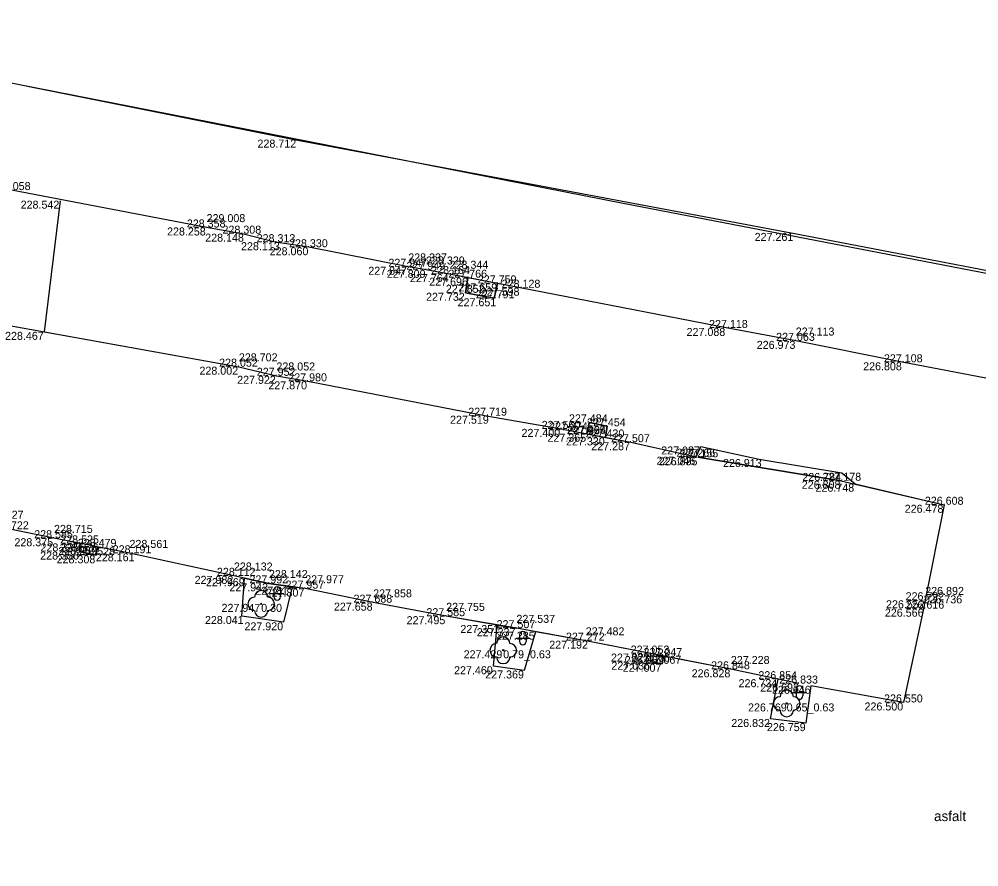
# Model space of a CAD drawing. Extents: x -599516 to -599132, y -1163668 to -1163119.
# Drawn here: x -599405.11 to -599369.14, y -1163172.25 to -1163140.47 of the extents above; entities that cross this region are included whole.
import ezdxf

# ---------------------------------------------------------------- set-up
doc = ezdxf.new("R2010")
doc.units = 0
for name, color, linetype in [('_ZEMERENI OBLAST', 7, 'Continuous'), ('Bod-oznac1', 7, 'Continuous'), ('Bod-oznac2', 7, 'Continuous'), ('Bod-oznac3', 7, 'Continuous'), ('Bod-vyska1', 7, 'Continuous'), ('Bod-vyska2', 7, 'Continuous'), ('Bod-vyska3', 7, 'Continuous'), ('Z_cela-hrobu-dolni-linie', 7, 'Continuous'), ('Z_cela-hrobu-horni-linie', 7, 'Continuous'), ('Z_komunikace', 7, 'Continuous'), ('Z_kultury-znacky', 7, 'Continuous'), ('Z_nove-stromy-prumer-kmene', 7, 'Continuous'), ('Z_obvod-kmene-spodek-ve-vysce1_2m', 7, 'Continuous'), ('Z_popis-budov-povrchu', 7, 'Continuous'), ('Z_povrchy-rozhrani-typu', 7, 'Continuous'), ('Z_stromy-kere', 7, 'Continuous'), ('Z_stromy-nove-vysazene', 7, 'Continuous'), ('Z_zdi-ohradni', 7, 'Continuous'), ('Z_zpevnene-plochy', 7, 'Continuous')]:
    doc.layers.add(name, color=color, linetype=linetype)

msp = doc.modelspace()

# ---------------------------------------------------------------- linework, layer by layer
at = {"layer": '_ZEMERENI OBLAST'}
msp.add_lwpolyline([(-599246.21, -1163173.61), (-599310.76, -1163161.2), (-599382.471, -1163147.382), (-599418.511, -1163140.298), (-599415.805, -1163126.425), (-599441.73, -1163121.594), (-599445.004, -1163135.25), (-599483.712, -1163127.751), (-599506.25, -1163123.345), (-599510.771, -1163146.476), (-599502.636, -1163301.975), (-599510.038, -1163302.355), (-599510.12, -1163309.17), (-599515.16, -1163309.664), (-599511.204, -1163380.278), (-599506.35, -1163380.56), (-599506.01, -1163391.1), (-599497.946, -1163390.674), (-599491.96, -1163502.01)], dxfattribs=at)
at = {"layer": 'Bod-oznac1'}
for p, q in [((-599394.798, -1163144.985), (-599394.798, -1163144.985)), ((-599403.562, -1163147.275), (-599403.562, -1163147.275)), ((-599398.085, -1163148.28), (-599398.085, -1163148.28)), ((-599396.748, -1163148.513), (-599396.748, -1163148.513)), ((-599376.174, -1163148.484), (-599376.174, -1163148.484)), ((-599395.52, -1163148.832), (-599395.52, -1163148.832)), ((-599394.254, -1163149.021), (-599394.254, -1163149.021)), ((-599390.526, -1163149.753), (-599390.526, -1163149.753)), ((-599389.858, -1163149.868), (-599389.858, -1163149.868)), ((-599388.977, -1163150.028), (-599388.977, -1163150.028)), ((-599388.291, -1163150.163), (-599388.291, -1163150.163)), ((-599387.181, -1163150.377), (-599387.181, -1163150.377)), ((-599388.375, -1163150.73), (-599388.375, -1163150.73)), ((-599386.335, -1163150.54), (-599386.335, -1163150.54)), ((-599387.309, -1163150.935), (-599387.309, -1163150.935)), ((-599404.156, -1163152.194), (-599404.156, -1163152.194)), ((-599378.612, -1163152.048), (-599378.612, -1163152.048)), ((-599376.002, -1163152.532), (-599376.002, -1163152.532)), ((-599372.007, -1163153.336), (-599372.007, -1163153.336)), ((-599396.875, -1163153.5), (-599396.875, -1163153.5)), ((-599395.468, -1163153.842), (-599395.468, -1163153.842)), ((-599394.288, -1163154.049), (-599394.288, -1163154.049)), ((-599387.591, -1163155.339), (-599387.591, -1163155.339)), ((-599384.79, -1163155.833), (-599384.79, -1163155.833)), ((-599383.75, -1163155.587), (-599383.75, -1163155.587)), ((-599383.072, -1163155.736), (-599383.072, -1163155.736)), ((-599383.836, -1163156.015), (-599383.836, -1163156.015)), ((-599383.13, -1163156.153), (-599383.13, -1163156.153)), ((-599382.181, -1163156.332), (-599382.181, -1163156.332)), ((-599379.561, -1163156.491), (-599379.561, -1163156.491)), ((-599379.738, -1163156.876), (-599379.738, -1163156.876)), ((-599379.667, -1163156.898), (-599379.667, -1163156.898)), ((-599377.374, -1163156.962), (-599377.374, -1163156.962)), ((-599374.272, -1163157.486), (-599374.272, -1163157.486)), ((-599374.308, -1163157.777), (-599374.308, -1163157.777)), ((-599373.778, -1163157.889), (-599373.778, -1163157.889)), ((-599370.434, -1163158.678), (-599370.434, -1163158.678)), ((-599403.805, -1163159.933), (-599403.805, -1163159.933)), ((-599402.829, -1163160.127), (-599402.829, -1163160.127)), ((-599402.853, -1163160.433), (-599402.853, -1163160.433)), ((-599402.226, -1163160.573), (-599402.226, -1163160.573)), ((-599402.172, -1163160.258), (-599402.172, -1163160.258)), ((-599400.974, -1163160.496), (-599400.974, -1163160.496)), ((-599397.061, -1163161.343), (-599397.061, -1163161.343)), ((-599396.659, -1163161.431), (-599396.659, -1163161.431)), ((-599395.748, -1163161.625), (-599395.748, -1163161.625)), ((-599394.877, -1163161.754), (-599394.877, -1163161.754)), ((-599394.388, -1163161.822), (-599394.388, -1163161.822)), ((-599396.039, -1163162.393), (-599396.039, -1163162.393)), ((-599391.84, -1163162.348), (-599391.84, -1163162.348)), ((-599371.147, -1163162.259), (-599371.147, -1163162.259)), ((-599371.213, -1163162.575), (-599371.213, -1163162.575)), ((-599396.76, -1163162.85), (-599396.76, -1163162.85)), ((-599395.196, -1163163.086), (-599395.196, -1163163.086)), ((-599389.104, -1163162.856), (-599389.104, -1163162.856)), ((-599387.193, -1163163.187), (-599387.193, -1163163.187)), ((-599386.472, -1163163.306), (-599386.472, -1163163.306)), ((-599385.754, -1163163.437), (-599385.754, -1163163.437)), ((-599383.873, -1163163.775), (-599383.873, -1163163.775)), ((-599386.967, -1163164.135), (-599386.967, -1163164.135)), ((-599381.447, -1163164.258), (-599381.447, -1163164.258)), ((-599380.961, -1163164.352), (-599380.961, -1163164.352)), ((-599387.328, -1163164.733), (-599387.328, -1163164.733)), ((-599386.179, -1163164.891), (-599386.179, -1163164.891)), ((-599381.443, -1163164.563), (-599381.443, -1163164.563)), ((-599381.006, -1163164.641), (-599381.006, -1163164.641)), ((-599378.433, -1163164.849), (-599378.433, -1163164.849)), ((-599376.661, -1163165.219), (-599376.661, -1163165.219)), ((-599375.883, -1163165.382), (-599375.883, -1163165.382)), ((-599375.433, -1163165.465), (-599375.433, -1163165.465)), ((-599376.34, -1163166.127), (-599376.34, -1163166.127)), ((-599371.957, -1163166.091), (-599371.957, -1163166.091)), ((-599376.948, -1163166.711), (-599376.948, -1163166.711)), ((-599375.619, -1163166.866), (-599375.619, -1163166.866))]:
    msp.add_line(p, q, dxfattribs=at)
at = {"layer": 'Bod-oznac2'}
for p, q in [((-599398.085, -1163148.28), (-599398.085, -1163148.28)), ((-599396.748, -1163148.513), (-599396.748, -1163148.513)), ((-599395.52, -1163148.832), (-599395.52, -1163148.832)), ((-599394.254, -1163149.021), (-599394.254, -1163149.021)), ((-599390.526, -1163149.753), (-599390.526, -1163149.753)), ((-599389.858, -1163149.868), (-599389.858, -1163149.868)), ((-599388.977, -1163150.028), (-599388.977, -1163150.028)), ((-599388.291, -1163150.163), (-599388.291, -1163150.163)), ((-599387.181, -1163150.377), (-599387.181, -1163150.377)), ((-599388.375, -1163150.73), (-599388.375, -1163150.73)), ((-599386.335, -1163150.54), (-599386.335, -1163150.54)), ((-599387.309, -1163150.935), (-599387.309, -1163150.935)), ((-599378.612, -1163152.048), (-599378.612, -1163152.048)), ((-599376.002, -1163152.532), (-599376.002, -1163152.532)), ((-599372.007, -1163153.336), (-599372.007, -1163153.336)), ((-599396.875, -1163153.5), (-599396.875, -1163153.5)), ((-599395.468, -1163153.842), (-599395.468, -1163153.842)), ((-599394.288, -1163154.049), (-599394.288, -1163154.049)), ((-599387.591, -1163155.339), (-599387.591, -1163155.339)), ((-599384.79, -1163155.833), (-599384.79, -1163155.833)), ((-599383.75, -1163155.587), (-599383.75, -1163155.587)), ((-599383.072, -1163155.736), (-599383.072, -1163155.736)), ((-599383.836, -1163156.015), (-599383.836, -1163156.015)), ((-599383.13, -1163156.153), (-599383.13, -1163156.153)), ((-599382.181, -1163156.332), (-599382.181, -1163156.332)), ((-599379.738, -1163156.876), (-599379.738, -1163156.876)), ((-599379.667, -1163156.898), (-599379.667, -1163156.898)), ((-599374.308, -1163157.777), (-599374.308, -1163157.777)), ((-599370.434, -1163158.678), (-599370.434, -1163158.678)), ((-599403.805, -1163159.933), (-599403.805, -1163159.933)), ((-599402.829, -1163160.127), (-599402.829, -1163160.127)), ((-599402.853, -1163160.433), (-599402.853, -1163160.433)), ((-599402.226, -1163160.573), (-599402.226, -1163160.573)), ((-599402.172, -1163160.258), (-599402.172, -1163160.258)), ((-599400.974, -1163160.496), (-599400.974, -1163160.496)), ((-599397.061, -1163161.343), (-599397.061, -1163161.343)), ((-599395.748, -1163161.625), (-599395.748, -1163161.625)), ((-599394.388, -1163161.822), (-599394.388, -1163161.822)), ((-599391.84, -1163162.348), (-599391.84, -1163162.348)), ((-599371.147, -1163162.259), (-599371.147, -1163162.259)), ((-599371.213, -1163162.575), (-599371.213, -1163162.575)), ((-599389.104, -1163162.856), (-599389.104, -1163162.856)), ((-599386.472, -1163163.306), (-599386.472, -1163163.306)), ((-599383.873, -1163163.775), (-599383.873, -1163163.775)), ((-599381.447, -1163164.258), (-599381.447, -1163164.258)), ((-599380.961, -1163164.352), (-599380.961, -1163164.352)), ((-599381.443, -1163164.563), (-599381.443, -1163164.563)), ((-599381.006, -1163164.641), (-599381.006, -1163164.641)), ((-599378.433, -1163164.849), (-599378.433, -1163164.849)), ((-599376.661, -1163165.219), (-599376.661, -1163165.219)), ((-599375.883, -1163165.382), (-599375.883, -1163165.382)), ((-599371.957, -1163166.091), (-599371.957, -1163166.091))]:
    msp.add_line(p, q, dxfattribs=at)
at = {"layer": 'Bod-oznac3'}
for p, q in [((-599398.085, -1163148.28), (-599398.085, -1163148.28)), ((-599390.526, -1163149.753), (-599390.526, -1163149.753)), ((-599389.858, -1163149.868), (-599389.858, -1163149.868)), ((-599388.977, -1163150.028), (-599388.977, -1163150.028)), ((-599376.002, -1163152.532), (-599376.002, -1163152.532)), ((-599396.875, -1163153.5), (-599396.875, -1163153.5)), ((-599395.468, -1163153.842), (-599395.468, -1163153.842)), ((-599403.805, -1163159.933), (-599403.805, -1163159.933)), ((-599400.974, -1163160.496), (-599400.974, -1163160.496)), ((-599397.061, -1163161.343), (-599397.061, -1163161.343)), ((-599395.748, -1163161.625), (-599395.748, -1163161.625)), ((-599394.388, -1163161.822), (-599394.388, -1163161.822)), ((-599391.84, -1163162.348), (-599391.84, -1163162.348)), ((-599371.147, -1163162.259), (-599371.147, -1163162.259)), ((-599371.213, -1163162.575), (-599371.213, -1163162.575)), ((-599389.104, -1163162.856), (-599389.104, -1163162.856)), ((-599386.472, -1163163.306), (-599386.472, -1163163.306)), ((-599383.873, -1163163.775), (-599383.873, -1163163.775)), ((-599378.433, -1163164.849), (-599378.433, -1163164.849))]:
    msp.add_line(p, q, dxfattribs=at)
at = {"layer": 'Z_cela-hrobu-dolni-linie'}
for p, q in [((-599387.181, -1163150.377), (-599388.291, -1163150.163)), ((-599387.193, -1163163.187), (-599386.472, -1163163.306)), ((-599375.883, -1163165.382), (-599376.661, -1163165.219))]:
    msp.add_line(p, q, dxfattribs=at)
for points in [[(-599383.836, -1163156.015), (-599383.13, -1163156.153)], [(-599379.667, -1163156.898), (-599374.308, -1163157.777), (-599370.434, -1163158.678)], [(-599396.659, -1163161.431), (-599395.748, -1163161.625), (-599394.877, -1163161.754)], [(-599380.961, -1163164.352), (-599381.447, -1163164.258)]]:
    msp.add_lwpolyline(points, dxfattribs=at)
at = {"layer": 'Z_cela-hrobu-horni-linie'}
for p, q in [((-599382.181, -1163156.332), (-599379.738, -1163156.876)), ((-599374.308, -1163157.777), (-599379.667, -1163156.898))]:
    msp.add_line(p, q, dxfattribs=at)
for points in [[(-599396.748, -1163148.513), (-599398.085, -1163148.28), (-599398.085, -1163148.28), (-599405.399, -1163146.878), (-599411.242, -1163145.793)], [(-599386.335, -1163150.54), (-599388.977, -1163150.028), (-599388.977, -1163150.028), (-599389.858, -1163149.868), (-599389.858, -1163149.868), (-599390.526, -1163149.753), (-599390.526, -1163149.753), (-599394.254, -1163149.021), (-599395.52, -1163148.832)], [(-599408.29, -1163154.92), (-599407.508, -1163151.595), (-599396.875, -1163153.5), (-599396.875, -1163153.5), (-599395.468, -1163153.842), (-599395.468, -1163153.842), (-599394.288, -1163154.049)], [(-599372.007, -1163153.336), (-599376.002, -1163152.532), (-599376.002, -1163152.532), (-599378.612, -1163152.048)], [(-599394.288, -1163154.049), (-599387.591, -1163155.339)], [(-599387.591, -1163155.339), (-599384.79, -1163155.833), (-599382.181, -1163156.332)], [(-599374.308, -1163157.777), (-599370.434, -1163158.678), (-599371.147, -1163162.259), (-599371.147, -1163162.259), (-599371.213, -1163162.575), (-599371.213, -1163162.575), (-599371.957, -1163166.091), (-599375.433, -1163165.465)], [(-599375.883, -1163165.382), (-599376.661, -1163165.219), (-599378.433, -1163164.849), (-599378.433, -1163164.849), (-599383.873, -1163163.775), (-599383.873, -1163163.775), (-599386.472, -1163163.306), (-599386.472, -1163163.306), (-599389.104, -1163162.856), (-599389.104, -1163162.856), (-599391.84, -1163162.348), (-599391.84, -1163162.348), (-599394.388, -1163161.822), (-599394.388, -1163161.822), (-599395.748, -1163161.625), (-599395.748, -1163161.625), (-599397.061, -1163161.343), (-599397.061, -1163161.343), (-599400.974, -1163160.496), (-599400.974, -1163160.496), (-599403.805, -1163159.933), (-599403.805, -1163159.933), (-599405.459, -1163159.598)]]:
    msp.add_lwpolyline(points, dxfattribs=at)
at = {"layer": 'Z_komunikace'}
msp.add_line((-599404.156, -1163152.194), (-599396.875, -1163153.5), dxfattribs=at)
for points in [[(-599356.626, -1163156.268), (-599357.806, -1163156.049), (-599362.672, -1163155.119), (-599372.007, -1163153.336), (-599376.002, -1163152.532), (-599378.612, -1163152.048), (-599386.335, -1163150.54), (-599387.181, -1163150.377), (-599387.309, -1163150.935), (-599388.375, -1163150.73), (-599388.291, -1163150.163), (-599388.977, -1163150.028), (-599389.858, -1163149.868), (-599390.526, -1163149.753), (-599394.254, -1163149.021), (-599395.52, -1163148.832), (-599396.748, -1163148.513), (-599398.085, -1163148.28), (-599405.399, -1163146.878), (-599411.242, -1163145.793)], [(-599408.271, -1163160.458), (-599408.705, -1163160.01), (-599409.01, -1163158.872), (-599408.456, -1163155.714), (-599408.29, -1163154.92), (-599407.508, -1163151.595), (-599404.156, -1163152.194)], [(-599396.875, -1163153.5), (-599395.468, -1163153.842), (-599394.288, -1163154.049), (-599387.591, -1163155.339), (-599384.79, -1163155.833), (-599383.836, -1163156.015), (-599383.75, -1163155.587), (-599383.072, -1163155.736), (-599383.13, -1163156.153), (-599382.181, -1163156.332), (-599379.738, -1163156.876), (-599379.561, -1163156.491), (-599377.374, -1163156.962), (-599374.272, -1163157.486), (-599373.778, -1163157.889), (-599370.434, -1163158.678), (-599371.147, -1163162.259), (-599371.213, -1163162.575), (-599371.957, -1163166.091)], [(-599371.957, -1163166.091), (-599375.433, -1163165.465), (-599375.619, -1163166.866), (-599376.948, -1163166.711), (-599376.661, -1163165.219), (-599378.433, -1163164.849), (-599380.961, -1163164.352), (-599381.006, -1163164.641), (-599381.443, -1163164.563), (-599381.447, -1163164.258), (-599383.873, -1163163.775), (-599385.754, -1163163.437), (-599386.179, -1163164.891), (-599387.328, -1163164.733), (-599387.193, -1163163.187), (-599389.104, -1163162.856), (-599391.84, -1163162.348), (-599394.388, -1163161.822), (-599394.877, -1163161.754), (-599395.196, -1163163.086), (-599396.76, -1163162.85), (-599396.659, -1163161.431), (-599397.061, -1163161.343), (-599400.974, -1163160.496), (-599402.172, -1163160.258), (-599402.226, -1163160.573), (-599402.853, -1163160.433), (-599402.829, -1163160.127), (-599403.805, -1163159.933), (-599405.459, -1163159.598)]]:
    msp.add_lwpolyline(points, dxfattribs=at)
at = {"layer": 'Z_kultury-znacky'}
for p, q in [((-599395.689, -1163162.005), (-599395.189, -1163162.005)), ((-599395.564, -1163161.88), (-599395.564, -1163162.13)), ((-599395.314, -1163161.88), (-599395.314, -1163162.13)), ((-599386.478, -1163163.683), (-599385.978, -1163163.683)), ((-599386.353, -1163163.558), (-599386.353, -1163163.808)), ((-599386.103, -1163163.558), (-599386.103, -1163163.808)), ((-599375.985, -1163165.596), (-599375.985, -1163165.846)), ((-599375.735, -1163165.596), (-599375.735, -1163165.846)), ((-599376.11, -1163165.721), (-599375.61, -1163165.721))]:
    msp.add_line(p, q, dxfattribs=at)
for centre, start, end in [((-599395.44, -1163161.88), 0, 180), ((-599395.44, -1163162.13), 180, 0), ((-599386.228, -1163163.558), 0, 180), ((-599386.228, -1163163.808), 180, 0), ((-599375.86, -1163165.597), 0, 180), ((-599375.86, -1163165.847), 180, 0)]:
    msp.add_arc(centre, 0.125, start, end, dxfattribs=at)
at = {"layer": 'Z_povrchy-rozhrani-typu'}
msp.add_lwpolyline([(-599404.156, -1163152.194), (-599403.562, -1163147.275)], dxfattribs=at)
at = {"layer": 'Z_stromy-kere'}
for centre in [(-599386.967, -1163164.135), (-599376.34, -1163166.127)]:
    msp.add_circle(centre, 0.025, dxfattribs=at)
for centre, start, end in [((-599386.967, -1163163.885), 0, 180), ((-599387.217, -1163164.135), 90, 270), ((-599386.717, -1163164.135), 270, 90), ((-599386.967, -1163164.385), 180, 0), ((-599376.34, -1163165.877), 0, 180), ((-599376.59, -1163166.127), 90, 270), ((-599376.09, -1163166.127), 270, 90), ((-599376.34, -1163166.377), 180, 0)]:
    msp.add_arc(centre, 0.25, start, end, dxfattribs=at)
at = {"layer": 'Z_stromy-nove-vysazene'}
msp.add_circle((-599396.039, -1163162.393), 0.025, dxfattribs=at)
for centre, start, end in [((-599396.039, -1163162.143), 0, 180), ((-599396.289, -1163162.393), 90, 270), ((-599395.789, -1163162.393), 270, 90), ((-599396.039, -1163162.643), 180, 0)]:
    msp.add_arc(centre, 0.25, start, end, dxfattribs=at)
at = {"layer": 'Z_zdi-ohradni'}
msp.add_lwpolyline([(-599414.8, -1163140.976), (-599394.798, -1163144.985), (-599376.174, -1163148.484), (-599363.541, -1163150.911), (-599348.224, -1163153.888), (-599326.361, -1163158.089), (-599312.815, -1163160.754)], dxfattribs=at)
at = {"layer": 'Z_zpevnene-plochy'}
for points in [[(-599388.291, -1163150.163), (-599388.375, -1163150.73), (-599387.309, -1163150.935), (-599387.181, -1163150.377)], [(-599383.13, -1163156.153), (-599383.072, -1163155.736), (-599383.75, -1163155.587), (-599383.836, -1163156.015)], [(-599402.829, -1163160.127), (-599402.853, -1163160.433), (-599402.226, -1163160.573), (-599402.172, -1163160.258)], [(-599381.447, -1163164.258), (-599381.443, -1163164.563), (-599381.006, -1163164.641), (-599380.961, -1163164.352)]]:
    msp.add_lwpolyline(points, dxfattribs=at)

# ---------------------------------------------------------------- texts
at = {"layer": 'Bod-vyska1'}
for s, p in [('228.712', (-599396.177, -1163145.285)), ('228.542', (-599405.055, -1163147.575)), ('228.258', (-599399.567, -1163148.58)), ('228.148', (-599398.137, -1163148.813)), ('227.261', (-599377.542, -1163148.784)), ('228.113', (-599396.794, -1163149.132)), ('228.060', (-599395.72, -1163149.321)), ('227.847', (-599392.023, -1163150.053)), ('227.809', (-599391.328, -1163150.168)), ('227.764', (-599390.462, -1163150.328)), ('227.696', (-599389.74, -1163150.463)), ('227.659', (-599388.642, -1163150.677)), ('227.732', (-599389.86, -1163151.03)), ('227.598', (-599387.807, -1163150.84)), ('227.651', (-599388.677, -1163151.235)), ('228.467', (-599405.639, -1163152.494)), ('227.088', (-599380.093, -1163152.348)), ('226.973', (-599377.463, -1163152.832)), ('226.808', (-599373.475, -1163153.636)), ('228.002', (-599398.353, -1163153.8)), ('227.922', (-599396.94, -1163154.142)), ('227.870', (-599395.771, -1163154.349)), ('227.519', (-599388.959, -1163155.639)), ('227.400', (-599386.281, -1163156.133)), ('227.374', (-599385.247, -1163155.887)), ('227.334', (-599384.567, -1163156.036)), ('227.365', (-599385.308, -1163156.315)), ('227.330', (-599384.611, -1163156.453)), ('227.287', (-599383.666, -1163156.632)), ('227.087', (-599381.044, -1163156.791)), ('227.046', (-599381.219, -1163157.176)), ('226.835', (-599381.137, -1163157.198)), ('226.913', (-599378.729, -1163157.262)), ('226.784', (-599375.755, -1163157.786)), ('226.808', (-599375.776, -1163158.077)), ('226.748', (-599375.261, -1163158.189)), ('226.478', (-599371.917, -1163158.978)), ('228.375', (-599405.288, -1163160.233)), ('228.325', (-599404.311, -1163160.427)), ('228.356', (-599404.323, -1163160.733)), ('228.308', (-599403.706, -1163160.873)), ('228.259', (-599403.642, -1163160.558)), ('228.161', (-599402.236, -1163160.796)), ('227.982', (-599398.533, -1163161.643)), ('227.969', (-599398.108, -1163161.731)), ('227.942', (-599397.231, -1163161.925)), ('227.817', (-599396.258, -1163162.054)), ('227.807', (-599395.871, -1163162.122)), ('227.947', (-599397.524, -1163162.693)), ('227.658', (-599393.312, -1163162.648)), ('226.552', (-599372.617, -1163162.559)), ('226.566', (-599372.66, -1163162.875)), ('228.041', (-599398.147, -1163163.15)), ('227.920', (-599396.666, -1163163.386)), ('227.495', (-599390.587, -1163163.156)), ('227.351', (-599388.572, -1163163.487)), ('227.337', (-599387.957, -1163163.606)), ('227.285', (-599387.237, -1163163.737)), ('227.192', (-599385.241, -1163164.075)), ('227.429', (-599388.45, -1163164.435)), ('227.023', (-599382.928, -1163164.558)), ('226.967', (-599382.41, -1163164.652)), ('227.460', (-599388.809, -1163165.033)), ('227.369', (-599387.64, -1163165.191)), ('227.036', (-599382.913, -1163164.863)), ('227.007', (-599382.487, -1163164.941)), ('226.828', (-599379.903, -1163165.149)), ('226.734', (-599378.144, -1163165.519)), ('226.693', (-599377.33, -1163165.682)), ('226.646', (-599376.892, -1163165.765)), ('226.769', (-599377.789, -1163166.427)), ('226.500', (-599373.423, -1163166.391)), ('226.832', (-599378.418, -1163167.011)), ('226.759', (-599377.08, -1163167.166))]:
    msp.add_text(s, height=0.3, dxfattribs=at).set_placement(p)
at = {"layer": 'Bod-vyska2'}
for s, p in [('229.058', (-599406.133, -1163146.878)), ('228.358', (-599398.826, -1163148.28)), ('228.308', (-599397.488, -1163148.513)), ('228.313', (-599396.209, -1163148.832)), ('228.330', (-599394.994, -1163149.021)), ('227.947', (-599391.269, -1163149.753)), ('227.949', (-599390.594, -1163149.868)), ('228.164', (-599389.666, -1163150.028)), ('227.766', (-599389.022, -1163150.163)), ('227.759', (-599387.918, -1163150.377)), ('227.852', (-599389.117, -1163150.73)), ('228.128', (-599387.024, -1163150.54)), ('227.791', (-599387.994, -1163150.935)), ('227.118', (-599379.25, -1163152.048)), ('227.063', (-599376.737, -1163152.532)), ('227.108', (-599372.696, -1163153.336)), ('228.052', (-599397.615, -1163153.5)), ('227.952', (-599396.204, -1163153.842)), ('227.980', (-599395.023, -1163154.049)), ('227.719', (-599388.276, -1163155.339)), ('227.560', (-599385.525, -1163155.833)), ('227.484', (-599384.503, -1163155.587)), ('227.454', (-599383.825, -1163155.736)), ('227.465', (-599384.578, -1163156.015)), ('227.430', (-599383.876, -1163156.153)), ('227.507', (-599382.923, -1163156.332)), ('227.266', (-599380.468, -1163156.876)), ('227.155', (-599380.357, -1163156.898)), ('227.178', (-599374.999, -1163157.777)), ('226.608', (-599371.162, -1163158.678)), ('228.722', (-599406.201, -1163159.598)), ('228.585', (-599404.546, -1163159.933)), ('228.525', (-599403.57, -1163160.127)), ('228.576', (-599403.589, -1163160.433)), ('228.479', (-599402.914, -1163160.258)), ('228.191', (-599401.605, -1163160.496)), ('228.528', (-599402.967, -1163160.573)), ('228.112', (-599397.698, -1163161.343)), ('227.992', (-599396.478, -1163161.625)), ('227.957', (-599395.125, -1163161.822)), ('226.722', (-599371.883, -1163162.259)), ('227.688', (-599392.576, -1163162.348)), ('226.616', (-599371.885, -1163162.575)), ('227.585', (-599389.846, -1163162.856)), ('227.507', (-599387.214, -1163163.306)), ('227.272', (-599384.616, -1163163.775)), ('227.053', (-599382.188, -1163164.258)), ('227.047', (-599381.708, -1163164.352)), ('227.066', (-599382.172, -1163164.563)), ('227.067', (-599381.742, -1163164.641)), ('226.848', (-599379.174, -1163164.849)), ('226.854', (-599377.402, -1163165.219)), ('226.833', (-599376.618, -1163165.382)), ('226.550', (-599372.691, -1163166.091))]:
    msp.add_text(s, height=0.3, dxfattribs=at).set_placement(p)
at = {"layer": 'Bod-vyska3'}
for s, p in [('229.008', (-599398.085, -1163148.08)), ('228.337', (-599390.526, -1163149.553)), ('228.329', (-599389.858, -1163149.668)), ('228.344', (-599388.977, -1163149.828)), ('227.113', (-599376.002, -1163152.332)), ('228.702', (-599396.875, -1163153.3)), ('228.052', (-599395.468, -1163153.642)), ('228.727', (-599406.396, -1163159.201)), ('228.715', (-599403.805, -1163159.733)), ('228.561', (-599400.974, -1163160.296)), ('228.132', (-599397.061, -1163161.143)), ('228.142', (-599395.748, -1163161.425)), ('227.977', (-599394.388, -1163161.622)), ('227.858', (-599391.84, -1163162.148)), ('226.892', (-599371.147, -1163162.059)), ('227.755', (-599389.104, -1163162.656)), ('226.736', (-599371.213, -1163162.375)), ('227.537', (-599386.472, -1163163.106)), ('227.482', (-599383.873, -1163163.575)), ('227.228', (-599378.433, -1163164.649))]:
    msp.add_text(s, height=0.3, dxfattribs=at).set_placement(p)
at = {"layer": 'Z_nove-stromy-prumer-kmene'}
msp.add_text('0.30', height=0.3, dxfattribs=at).set_placement((-599396.039, -1163162.693))
at = {"layer": 'Z_obvod-kmene-spodek-ve-vysce1_2m'}
for s, p in [('0.79_0.63', (-599386.967, -1163164.435)), ('0.65_0.63', (-599376.34, -1163166.427))]:
    msp.add_text(s, height=0.3, dxfattribs=at).set_placement(p)
at = {"layer": 'Z_popis-budov-povrchu'}
msp.add_text('asfalt', height=0.375, dxfattribs=at).set_placement((-599370.815, -1163170.54))

doc.saveas('drawing.dxf')
